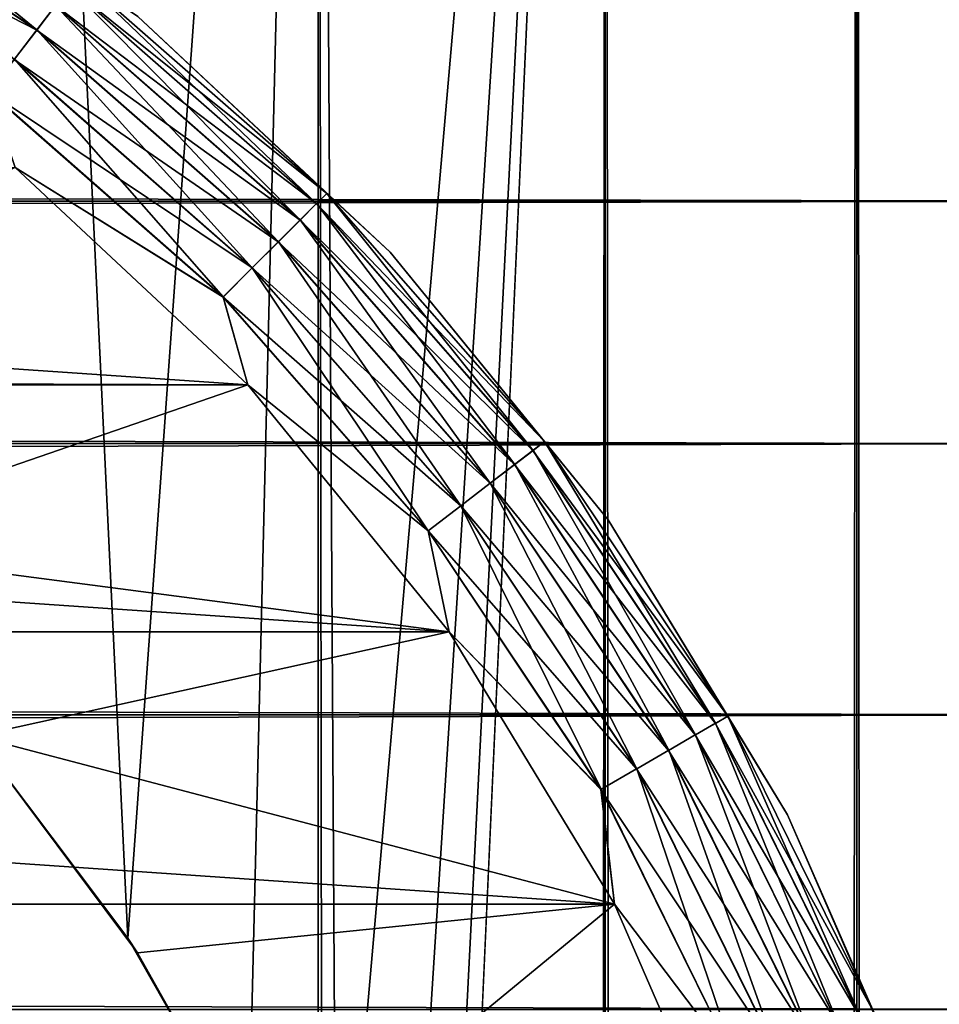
# Model space of a CAD drawing. Extents: x -265 to 265, y 0 to 1307.
# Tile 353 of 356: x 257.6 to 262.32, y 1285.01 to 1290.07. Entities that reach past the tile are written whole.
import ezdxf

# ---------------------------------------------------------------- set-up
doc = ezdxf.new("R2010")
doc.units = 0
doc.header["$LTSCALE"] = 81.481481
for name, color, linetype in [('119', 7, 'CONTINUOUS'), ('120', 7, 'CONTINUOUS'), ('126', 7, 'CONTINUOUS'), ('129', 7, 'CONTINUOUS'), ('130', 7, 'CONTINUOUS'), ('134', 7, 'CONTINUOUS'), ('138', 7, 'CONTINUOUS'), ('142', 7, 'CONTINUOUS'), ('3', 7, 'CONTINUOUS')]:
    doc.layers.add(name, color=color, linetype=linetype)

msp = doc.modelspace()

# ---------------------------------------------------------------- linework, layer by layer
at = {"layer": '119', "color": 7, "linetype": 'CONTINUOUS'}
for points in [[(257.5, 1, 12.9904), (259.1314, 1, 11.9003), (257.5, 1299, 12.9904), (257.5, 1, 12.9904)], [(257.5, 1299, 12.9904), (259.1314, 1, 11.9003), (259.1314, 1299, 11.9003), (257.5, 1299, 12.9904)], [(259.1314, 1, 11.9003), (260.6066, 1, 10.6066), (259.1314, 1299, 11.9003), (259.1314, 1, 11.9003)], [(259.1314, 1299, 11.9003), (260.6066, 1, 10.6066), (260.6066, 1299, 10.6066), (259.1314, 1299, 11.9003)], [(260.6066, 1, 10.6066), (261.9003, 1, 9.1314), (260.6066, 1299, 10.6066), (260.6066, 1, 10.6066)], [(260.6066, 1299, 10.6066), (261.9003, 1, 9.1314), (261.9003, 1299, 9.1314), (260.6066, 1299, 10.6066)], [(261.9003, 1, 9.1314), (262.9904, 1, 7.5), (261.9003, 1299, 9.1314), (261.9003, 1, 9.1314)], [(261.9003, 1299, 9.1314), (262.9904, 1, 7.5), (262.9904, 1299, 7.5), (261.9003, 1299, 9.1314)]]:
    msp.add_3dface(points, dxfattribs=at)
at = {"layer": '120', "color": 7, "linetype": 'CONTINUOUS'}
for points in [[(257.3737, 1286.379, -13.0625), (257.5, 1299, -12.9904), (258.1533, 1285.3466, -12.5906), (257.3737, 1286.379, -13.0625)], [(257.5, 1299, -12.9904), (259.1314, 1299, -11.9003), (258.1533, 1285.3466, -12.5906), (257.5, 1299, -12.9904)], [(258.1533, 1285.3466, -12.5906), (259.1314, 1299, -11.9003), (258.7723, 1284.2554, -12.1674), (258.1533, 1285.3466, -12.5906)], [(258.7723, 1284.2554, -12.1674), (259.1314, 1299, -11.9003), (259.2244, 1283.1581, -11.8284), (258.7723, 1284.2554, -12.1674)], [(259.1314, 1299, -11.9003), (260.6066, 1299, -10.6066), (259.2244, 1283.1581, -11.8284), (259.1314, 1299, -11.9003)], [(259.2244, 1283.1581, -11.8284), (260.6066, 1299, -10.6066), (259.525, 1282.0825, -11.5877), (259.2244, 1283.1581, -11.8284)], [(259.525, 1282.0825, -11.5877), (260.6066, 1299, -10.6066), (259.6951, 1281.0333, -11.4457), (259.525, 1282.0825, -11.5877)], [(259.6951, 1281.0333, -11.4457), (260.6066, 1299, -10.6066), (259.75, 1280, -11.399), (259.6951, 1281.0333, -11.4457)], [(260.6066, 1299, -10.6066), (260.6066, 1, -10.6066), (259.75, 20, -11.399), (260.6066, 1299, -10.6066)], [(259.75, 1280, -11.399), (260.6066, 1299, -10.6066), (259.75, 20, -11.399), (259.75, 1280, -11.399)], [(261.9003, 1, -9.1314), (260.6066, 1, -10.6066), (261.9003, 1299, -9.1314), (261.9003, 1, -9.1314)], [(261.9003, 1299, -9.1314), (260.6066, 1, -10.6066), (260.6066, 1299, -10.6066), (261.9003, 1299, -9.1314)], [(262.9904, 1, -7.5), (261.9003, 1, -9.1314), (262.9904, 1299, -7.5), (262.9904, 1, -7.5)], [(262.9904, 1299, -7.5), (261.9003, 1, -9.1314), (261.9003, 1299, -9.1314), (262.9904, 1299, -7.5)]]:
    msp.add_3dface(points, dxfattribs=at)
at = {"layer": '126', "color": 7, "linetype": 'CONTINUOUS'}
for points in [[(257.3737, 1286.379, -13.0625), (258.1533, 1285.3466, -12.5906), (257.3686, 1286.3849, -25), (257.3737, 1286.379, -13.0625)], [(257.3686, 1286.3849, -25), (258.1533, 1285.3466, -12.5906), (258.2022, 1285.2712, -25), (257.3686, 1286.3849, -25)], [(258.1533, 1285.3466, -12.5906), (258.7723, 1284.2554, -12.1674), (258.2022, 1285.2712, -25), (258.1533, 1285.3466, -12.5906)], [(258.2022, 1285.2712, -25), (258.7723, 1284.2554, -12.1674), (258.8689, 1284.0503, -25), (258.2022, 1285.2712, -25)]]:
    msp.add_3dface(points, dxfattribs=at)
at = {"layer": '129', "color": 7, "linetype": 'CONTINUOUS'}
for points in [[(257.573, 1289.3086, -25), (255.2712, 1288.2022, -25), (258.77, 1288.1907, -25), (257.573, 1289.3086, -25)], [(255.2712, 1288.2022, -25), (256.3849, 1287.3686, -25), (258.77, 1288.1907, -25), (255.2712, 1288.2022, -25)], [(258.77, 1288.1907, -25), (256.3849, 1287.3686, -25), (259.8036, 1286.9202, -25), (258.77, 1288.1907, -25)], [(256.3849, 1287.3686, -25), (257.3686, 1286.3849, -25), (259.8036, 1286.9202, -25), (256.3849, 1287.3686, -25)], [(259.8036, 1286.9202, -25), (257.3686, 1286.3849, -25), (260.6546, 1285.5208, -25), (259.8036, 1286.9202, -25)], [(257.3686, 1286.3849, -25), (258.2022, 1285.2712, -25), (260.6546, 1285.5208, -25), (257.3686, 1286.3849, -25)], [(258.2022, 1285.2712, -25), (258.8689, 1284.0503, -25), (260.6546, 1285.5208, -25), (258.2022, 1285.2712, -25)], [(260.6546, 1285.5208, -25), (258.8689, 1284.0503, -25), (261.3071, 1284.0186, -25), (260.6546, 1285.5208, -25)]]:
    msp.add_3dface(points, dxfattribs=at)
at = {"layer": '130', "color": 7, "linetype": 'CONTINUOUS'}
for points in [[(241.23, 1288.1907, -75), (242.427, 1289.3086, -75), (258.77, 1288.1907, -75), (241.23, 1288.1907, -75)], [(258.77, 1288.1907, -75), (242.427, 1289.3086, -75), (257.573, 1289.3086, -75), (258.77, 1288.1907, -75)], [(240.1964, 1286.9202, -75), (241.23, 1288.1907, -75), (259.8036, 1286.9202, -75), (240.1964, 1286.9202, -75)], [(259.8036, 1286.9202, -75), (241.23, 1288.1907, -75), (258.77, 1288.1907, -75), (259.8036, 1286.9202, -75)], [(239.3454, 1285.5208, -75), (240.1964, 1286.9202, -75), (260.6546, 1285.5208, -75), (239.3454, 1285.5208, -75)], [(260.6546, 1285.5208, -75), (240.1964, 1286.9202, -75), (259.8036, 1286.9202, -75), (260.6546, 1285.5208, -75)], [(238.6929, 1284.0186, -75), (239.3454, 1285.5208, -75), (261.3071, 1284.0186, -75), (238.6929, 1284.0186, -75)], [(261.3071, 1284.0186, -75), (239.3454, 1285.5208, -75), (260.6546, 1285.5208, -75), (261.3071, 1284.0186, -75)]]:
    msp.add_3dface(points, dxfattribs=at)
at = {"layer": '134', "color": 7, "linetype": 'CONTINUOUS'}
for points in [[(259.5009, 1288.8732, -74), (258.2041, 1290.0842, -74), (259.5009, 1288.8732, -26), (259.5009, 1288.8732, -74)], [(259.5009, 1288.8732, -26), (258.2041, 1290.0842, -74), (258.2041, 1290.0842, -26), (259.5009, 1288.8732, -26)], [(260.6206, 1287.4968, -74), (259.5009, 1288.8732, -74), (260.6206, 1287.4968, -26), (260.6206, 1287.4968, -74)], [(260.6206, 1287.4968, -26), (259.5009, 1288.8732, -74), (259.5009, 1288.8732, -26), (260.6206, 1287.4968, -26)], [(261.5425, 1285.9808, -74), (260.6206, 1287.4968, -74), (261.5425, 1285.9808, -26), (261.5425, 1285.9808, -74)], [(261.5425, 1285.9808, -26), (260.6206, 1287.4968, -74), (260.6206, 1287.4968, -26), (261.5425, 1285.9808, -26)], [(262.2494, 1284.3534, -74), (261.5425, 1285.9808, -74), (262.2494, 1284.3534, -26), (262.2494, 1284.3534, -74)], [(262.2494, 1284.3534, -26), (261.5425, 1285.9808, -74), (261.5425, 1285.9808, -26), (262.2494, 1284.3534, -26)]]:
    msp.add_3dface(points, dxfattribs=at)
at = {"layer": '138', "color": 7, "linetype": 'CONTINUOUS'}
for points in [[(257.6844, 1290.0145, -74.7823), (256.2165, 1290.7674, -74.9014), (256.3115, 1290.9318, -74.7823), (257.6844, 1290.0145, -74.7823)], [(257.6844, 1290.0145, -74.7823), (256.3115, 1290.9318, -74.7823), (257.7809, 1290.1403, -74.6238), (257.6844, 1290.0145, -74.7823)], [(257.5688, 1289.8638, -74.9014), (256.2165, 1290.7674, -74.9014), (257.6844, 1290.0145, -74.7823), (257.5688, 1289.8638, -74.9014)], [(259.1747, 1289.1747, -74.2225), (257.8536, 1290.2349, -74.4341), (257.8986, 1290.2937, -74.2225), (259.1747, 1289.1747, -74.2225)], [(258.2041, 1290.0842, -74), (259.1747, 1289.1747, -74.2225), (257.8986, 1290.2937, -74.2225), (258.2041, 1290.0842, -74)], [(259.1223, 1289.1223, -74.4341), (257.7809, 1290.1403, -74.6238), (257.8536, 1290.2349, -74.4341), (259.1223, 1289.1223, -74.4341)], [(259.1223, 1289.1223, -74.4341), (257.8536, 1290.2349, -74.4341), (259.1747, 1289.1747, -74.2225), (259.1223, 1289.1223, -74.4341)], [(259.0379, 1289.0379, -74.6238), (257.6844, 1290.0145, -74.7823), (257.7809, 1290.1403, -74.6238), (259.0379, 1289.0379, -74.6238)], [(259.0379, 1289.0379, -74.6238), (257.7809, 1290.1403, -74.6238), (259.1223, 1289.1223, -74.4341), (259.0379, 1289.0379, -74.6238)], [(258.2041, 1290.0842, -74), (259.5009, 1288.8732, -74), (259.1747, 1289.1747, -74.2225), (258.2041, 1290.0842, -74)], [(258.9258, 1288.9258, -74.7823), (257.5688, 1289.8638, -74.9014), (257.6844, 1290.0145, -74.7823), (258.9258, 1288.9258, -74.7823)], [(258.9258, 1288.9258, -74.7823), (257.6844, 1290.0145, -74.7823), (259.0379, 1289.0379, -74.6238), (258.9258, 1288.9258, -74.7823)], [(258.7915, 1288.7915, -74.9014), (257.4399, 1289.6959, -74.9752), (257.5688, 1289.8638, -74.9014), (258.7915, 1288.7915, -74.9014)], [(258.7915, 1288.7915, -74.9014), (257.5688, 1289.8638, -74.9014), (258.9258, 1288.9258, -74.7823), (258.7915, 1288.7915, -74.9014)], [(258.6419, 1288.6419, -74.9752), (257.573, 1289.3086, -75), (257.4399, 1289.6959, -74.9752), (258.6419, 1288.6419, -74.9752)], [(258.6419, 1288.6419, -74.9752), (257.4399, 1289.6959, -74.9752), (258.7915, 1288.7915, -74.9014), (258.6419, 1288.6419, -74.9752)], [(258.77, 1288.1907, -75), (257.573, 1289.3086, -75), (258.6419, 1288.6419, -74.9752), (258.77, 1288.1907, -75)], [(260.2937, 1287.8986, -74.2225), (259.1223, 1289.1223, -74.4341), (259.1747, 1289.1747, -74.2225), (260.2937, 1287.8986, -74.2225)], [(259.5009, 1288.8732, -74), (260.2937, 1287.8986, -74.2225), (259.1747, 1289.1747, -74.2225), (259.5009, 1288.8732, -74)], [(260.2349, 1287.8536, -74.4341), (259.0379, 1289.0379, -74.6238), (259.1223, 1289.1223, -74.4341), (260.2349, 1287.8536, -74.4341)], [(260.2349, 1287.8536, -74.4341), (259.1223, 1289.1223, -74.4341), (260.2937, 1287.8986, -74.2225), (260.2349, 1287.8536, -74.4341)], [(260.1403, 1287.7809, -74.6238), (258.9258, 1288.9258, -74.7823), (259.0379, 1289.0379, -74.6238), (260.1403, 1287.7809, -74.6238)], [(260.1403, 1287.7809, -74.6238), (259.0379, 1289.0379, -74.6238), (260.2349, 1287.8536, -74.4341), (260.1403, 1287.7809, -74.6238)], [(260.0145, 1287.6844, -74.7823), (258.7915, 1288.7915, -74.9014), (258.9258, 1288.9258, -74.7823), (260.0145, 1287.6844, -74.7823)], [(260.0145, 1287.6844, -74.7823), (258.9258, 1288.9258, -74.7823), (260.1403, 1287.7809, -74.6238), (260.0145, 1287.6844, -74.7823)], [(259.5009, 1288.8732, -74), (260.6206, 1287.4968, -74), (260.2937, 1287.8986, -74.2225), (259.5009, 1288.8732, -74)], [(259.8638, 1287.5688, -74.9014), (258.6419, 1288.6419, -74.9752), (258.7915, 1288.7915, -74.9014), (259.8638, 1287.5688, -74.9014)], [(259.8638, 1287.5688, -74.9014), (258.7915, 1288.7915, -74.9014), (260.0145, 1287.6844, -74.7823), (259.8638, 1287.5688, -74.9014)], [(259.6959, 1287.4399, -74.9752), (258.77, 1288.1907, -75), (258.6419, 1288.6419, -74.9752), (259.6959, 1287.4399, -74.9752)], [(259.6959, 1287.4399, -74.9752), (258.6419, 1288.6419, -74.9752), (259.8638, 1287.5688, -74.9014), (259.6959, 1287.4399, -74.9752)], [(259.8036, 1286.9202, -75), (258.77, 1288.1907, -75), (259.6959, 1287.4399, -74.9752), (259.8036, 1286.9202, -75)], [(261.2366, 1286.4875, -74.2225), (260.2349, 1287.8536, -74.4341), (260.2937, 1287.8986, -74.2225), (261.2366, 1286.4875, -74.2225)], [(260.6206, 1287.4968, -74), (261.2366, 1286.4875, -74.2225), (260.2937, 1287.8986, -74.2225), (260.6206, 1287.4968, -74)], [(261.1725, 1286.4504, -74.4341), (260.1403, 1287.7809, -74.6238), (260.2349, 1287.8536, -74.4341), (261.1725, 1286.4504, -74.4341)], [(261.1725, 1286.4504, -74.4341), (260.2349, 1287.8536, -74.4341), (261.2366, 1286.4875, -74.2225), (261.1725, 1286.4504, -74.4341)], [(261.0691, 1286.3908, -74.6238), (260.0145, 1287.6844, -74.7823), (260.1403, 1287.7809, -74.6238), (261.0691, 1286.3908, -74.6238)], [(261.0691, 1286.3908, -74.6238), (260.1403, 1287.7809, -74.6238), (261.1725, 1286.4504, -74.4341), (261.0691, 1286.3908, -74.6238)], [(260.9318, 1286.3115, -74.7823), (259.8638, 1287.5688, -74.9014), (260.0145, 1287.6844, -74.7823), (260.9318, 1286.3115, -74.7823)], [(260.9318, 1286.3115, -74.7823), (260.0145, 1287.6844, -74.7823), (261.0691, 1286.3908, -74.6238), (260.9318, 1286.3115, -74.7823)], [(260.7674, 1286.2165, -74.9014), (259.6959, 1287.4399, -74.9752), (259.8638, 1287.5688, -74.9014), (260.7674, 1286.2165, -74.9014)], [(260.7674, 1286.2165, -74.9014), (259.8638, 1287.5688, -74.9014), (260.9318, 1286.3115, -74.7823), (260.7674, 1286.2165, -74.9014)], [(260.6206, 1287.4968, -74), (261.5425, 1285.9808, -74), (261.2366, 1286.4875, -74.2225), (260.6206, 1287.4968, -74)], [(260.5841, 1286.1107, -74.9752), (259.8036, 1286.9202, -75), (259.6959, 1287.4399, -74.9752), (260.5841, 1286.1107, -74.9752)], [(260.5841, 1286.1107, -74.9752), (259.6959, 1287.4399, -74.9752), (260.7674, 1286.2165, -74.9014), (260.5841, 1286.1107, -74.9752)], [(260.6546, 1285.5208, -75), (259.8036, 1286.9202, -75), (260.5841, 1286.1107, -74.9752), (260.6546, 1285.5208, -75)], [(261.9873, 1284.9653, -74.2225), (261.1725, 1286.4504, -74.4341), (261.2366, 1286.4875, -74.2225), (261.9873, 1284.9653, -74.2225)], [(261.5425, 1285.9808, -74), (261.9873, 1284.9653, -74.2225), (261.2366, 1286.4875, -74.2225), (261.5425, 1285.9808, -74)], [(261.9189, 1284.9369, -74.4341), (261.0691, 1286.3908, -74.6238), (261.1725, 1286.4504, -74.4341), (261.9189, 1284.9369, -74.4341)], [(261.9189, 1284.9369, -74.4341), (261.1725, 1286.4504, -74.4341), (261.9873, 1284.9653, -74.2225), (261.9189, 1284.9369, -74.4341)], [(261.8086, 1284.8913, -74.6238), (260.9318, 1286.3115, -74.7823), (261.0691, 1286.3908, -74.6238), (261.8086, 1284.8913, -74.6238)], [(261.8086, 1284.8913, -74.6238), (261.0691, 1286.3908, -74.6238), (261.9189, 1284.9369, -74.4341), (261.8086, 1284.8913, -74.6238)], [(261.6621, 1284.8306, -74.7823), (260.7674, 1286.2165, -74.9014), (260.9318, 1286.3115, -74.7823), (261.6621, 1284.8306, -74.7823)], [(261.6621, 1284.8306, -74.7823), (260.9318, 1286.3115, -74.7823), (261.8086, 1284.8913, -74.6238), (261.6621, 1284.8306, -74.7823)], [(261.4867, 1284.7579, -74.9014), (260.5841, 1286.1107, -74.9752), (260.7674, 1286.2165, -74.9014), (261.4867, 1284.7579, -74.9014)], [(261.4867, 1284.7579, -74.9014), (260.7674, 1286.2165, -74.9014), (261.6621, 1284.8306, -74.7823), (261.4867, 1284.7579, -74.9014)], [(261.2911, 1284.6769, -74.9752), (260.6546, 1285.5208, -75), (260.5841, 1286.1107, -74.9752), (261.2911, 1284.6769, -74.9752)], [(261.2911, 1284.6769, -74.9752), (260.5841, 1286.1107, -74.9752), (261.4867, 1284.7579, -74.9014), (261.2911, 1284.6769, -74.9752)], [(261.5425, 1285.9808, -74), (262.2494, 1284.3534, -74), (261.9873, 1284.9653, -74.2225), (261.5425, 1285.9808, -74)], [(261.3071, 1284.0186, -75), (260.6546, 1285.5208, -75), (261.2911, 1284.6769, -74.9752), (261.3071, 1284.0186, -75)]]:
    msp.add_3dface(points, dxfattribs=at)
at = {"layer": '142', "color": 7, "linetype": 'CONTINUOUS'}
for points in [[(256.3119, 1290.9326, -25.2184), (257.6849, 1290.0152, -25.2184), (256.3911, 1291.0698, -25.377), (256.3119, 1290.9326, -25.2184)], [(256.3911, 1291.0698, -25.377), (257.6849, 1290.0152, -25.2184), (257.7813, 1290.1408, -25.377), (256.3911, 1291.0698, -25.377)], [(256.3119, 1290.9326, -25.2184), (257.5694, 1289.8646, -25.0991), (257.6849, 1290.0152, -25.2184), (256.3119, 1290.9326, -25.2184)], [(257.8538, 1290.2353, -25.5669), (259.1226, 1289.1226, -25.5669), (257.8988, 1290.2939, -25.7786), (257.8538, 1290.2353, -25.5669)], [(258.2041, 1290.0842, -26), (257.8988, 1290.2939, -25.7786), (259.1748, 1289.1748, -25.7786), (258.2041, 1290.0842, -26)], [(257.8988, 1290.2939, -25.7786), (259.1226, 1289.1226, -25.5669), (259.1748, 1289.1748, -25.7786), (257.8988, 1290.2939, -25.7786)], [(257.7813, 1290.1408, -25.377), (259.0384, 1289.0384, -25.377), (257.8538, 1290.2353, -25.5669), (257.7813, 1290.1408, -25.377)], [(257.8538, 1290.2353, -25.5669), (259.0384, 1289.0384, -25.377), (259.1226, 1289.1226, -25.5669), (257.8538, 1290.2353, -25.5669)], [(257.6849, 1290.0152, -25.2184), (258.9264, 1288.9264, -25.2184), (257.7813, 1290.1408, -25.377), (257.6849, 1290.0152, -25.2184)], [(257.7813, 1290.1408, -25.377), (258.9264, 1288.9264, -25.2184), (259.0384, 1289.0384, -25.377), (257.7813, 1290.1408, -25.377)], [(259.5009, 1288.8732, -26), (258.2041, 1290.0842, -26), (259.1748, 1289.1748, -25.7786), (259.5009, 1288.8732, -26)], [(257.5694, 1289.8646, -25.0991), (258.7922, 1288.7922, -25.0991), (257.6849, 1290.0152, -25.2184), (257.5694, 1289.8646, -25.0991)], [(257.6849, 1290.0152, -25.2184), (258.7922, 1288.7922, -25.0991), (258.9264, 1288.9264, -25.2184), (257.6849, 1290.0152, -25.2184)], [(257.4406, 1289.6968, -25.0251), (258.6426, 1288.6426, -25.0251), (257.5694, 1289.8646, -25.0991), (257.4406, 1289.6968, -25.0251)], [(257.5694, 1289.8646, -25.0991), (258.6426, 1288.6426, -25.0251), (258.7922, 1288.7922, -25.0991), (257.5694, 1289.8646, -25.0991)], [(257.4406, 1289.6968, -25.0251), (257.573, 1289.3086, -25), (258.6426, 1288.6426, -25.0251), (257.4406, 1289.6968, -25.0251)], [(257.573, 1289.3086, -25), (258.77, 1288.1907, -25), (258.6426, 1288.6426, -25.0251), (257.573, 1289.3086, -25)], [(259.1226, 1289.1226, -25.5669), (260.2353, 1287.8538, -25.5669), (259.1748, 1289.1748, -25.7786), (259.1226, 1289.1226, -25.5669)], [(259.5009, 1288.8732, -26), (259.1748, 1289.1748, -25.7786), (260.2939, 1287.8988, -25.7786), (259.5009, 1288.8732, -26)], [(259.1748, 1289.1748, -25.7786), (260.2353, 1287.8538, -25.5669), (260.2939, 1287.8988, -25.7786), (259.1748, 1289.1748, -25.7786)], [(259.0384, 1289.0384, -25.377), (260.1408, 1287.7813, -25.377), (259.1226, 1289.1226, -25.5669), (259.0384, 1289.0384, -25.377)], [(259.1226, 1289.1226, -25.5669), (260.1408, 1287.7813, -25.377), (260.2353, 1287.8538, -25.5669), (259.1226, 1289.1226, -25.5669)], [(258.9264, 1288.9264, -25.2184), (260.0152, 1287.6849, -25.2184), (259.0384, 1289.0384, -25.377), (258.9264, 1288.9264, -25.2184)], [(259.0384, 1289.0384, -25.377), (260.0152, 1287.6849, -25.2184), (260.1408, 1287.7813, -25.377), (259.0384, 1289.0384, -25.377)], [(258.7922, 1288.7922, -25.0991), (259.8646, 1287.5694, -25.0991), (258.9264, 1288.9264, -25.2184), (258.7922, 1288.7922, -25.0991)], [(258.9264, 1288.9264, -25.2184), (259.8646, 1287.5694, -25.0991), (260.0152, 1287.6849, -25.2184), (258.9264, 1288.9264, -25.2184)], [(260.6206, 1287.4968, -26), (259.5009, 1288.8732, -26), (260.2939, 1287.8988, -25.7786), (260.6206, 1287.4968, -26)], [(258.6426, 1288.6426, -25.0251), (259.6968, 1287.4406, -25.0251), (258.7922, 1288.7922, -25.0991), (258.6426, 1288.6426, -25.0251)], [(258.7922, 1288.7922, -25.0991), (259.6968, 1287.4406, -25.0251), (259.8646, 1287.5694, -25.0991), (258.7922, 1288.7922, -25.0991)], [(258.6426, 1288.6426, -25.0251), (258.77, 1288.1907, -25), (259.6968, 1287.4406, -25.0251), (258.6426, 1288.6426, -25.0251)], [(258.77, 1288.1907, -25), (259.8036, 1286.9202, -25), (259.6968, 1287.4406, -25.0251), (258.77, 1288.1907, -25)], [(260.2353, 1287.8538, -25.5669), (261.1729, 1286.4507, -25.5669), (260.2939, 1287.8988, -25.7786), (260.2353, 1287.8538, -25.5669)], [(260.6206, 1287.4968, -26), (260.2939, 1287.8988, -25.7786), (261.2368, 1286.4876, -25.7786), (260.6206, 1287.4968, -26)], [(260.2939, 1287.8988, -25.7786), (261.1729, 1286.4507, -25.5669), (261.2368, 1286.4876, -25.7786), (260.2939, 1287.8988, -25.7786)], [(260.1408, 1287.7813, -25.377), (261.0698, 1286.3911, -25.377), (260.2353, 1287.8538, -25.5669), (260.1408, 1287.7813, -25.377)], [(260.2353, 1287.8538, -25.5669), (261.0698, 1286.3911, -25.377), (261.1729, 1286.4507, -25.5669), (260.2353, 1287.8538, -25.5669)], [(260.0152, 1287.6849, -25.2184), (260.9326, 1286.3119, -25.2184), (260.1408, 1287.7813, -25.377), (260.0152, 1287.6849, -25.2184)], [(260.1408, 1287.7813, -25.377), (260.9326, 1286.3119, -25.2184), (261.0698, 1286.3911, -25.377), (260.1408, 1287.7813, -25.377)], [(259.8646, 1287.5694, -25.0991), (260.7682, 1286.217, -25.0991), (260.0152, 1287.6849, -25.2184), (259.8646, 1287.5694, -25.0991)], [(260.0152, 1287.6849, -25.2184), (260.7682, 1286.217, -25.0991), (260.9326, 1286.3119, -25.2184), (260.0152, 1287.6849, -25.2184)], [(259.6968, 1287.4406, -25.0251), (260.585, 1286.1113, -25.0251), (259.8646, 1287.5694, -25.0991), (259.6968, 1287.4406, -25.0251)], [(259.8646, 1287.5694, -25.0991), (260.585, 1286.1113, -25.0251), (260.7682, 1286.217, -25.0991), (259.8646, 1287.5694, -25.0991)], [(261.5425, 1285.9808, -26), (260.6206, 1287.4968, -26), (261.2368, 1286.4876, -25.7786), (261.5425, 1285.9808, -26)], [(259.6968, 1287.4406, -25.0251), (259.8036, 1286.9202, -25), (260.585, 1286.1113, -25.0251), (259.6968, 1287.4406, -25.0251)], [(259.8036, 1286.9202, -25), (260.6546, 1285.5208, -25), (260.585, 1286.1113, -25.0251), (259.8036, 1286.9202, -25)], [(261.1729, 1286.4507, -25.5669), (261.9193, 1284.9371, -25.5669), (261.2368, 1286.4876, -25.7786), (261.1729, 1286.4507, -25.5669)], [(261.5425, 1285.9808, -26), (261.2368, 1286.4876, -25.7786), (261.9875, 1284.9654, -25.7786), (261.5425, 1285.9808, -26)], [(261.2368, 1286.4876, -25.7786), (261.9193, 1284.9371, -25.5669), (261.9875, 1284.9654, -25.7786), (261.2368, 1286.4876, -25.7786)], [(261.0698, 1286.3911, -25.377), (261.8093, 1284.8916, -25.377), (261.1729, 1286.4507, -25.5669), (261.0698, 1286.3911, -25.377)], [(261.1729, 1286.4507, -25.5669), (261.8093, 1284.8916, -25.377), (261.9193, 1284.9371, -25.5669), (261.1729, 1286.4507, -25.5669)], [(260.9326, 1286.3119, -25.2184), (261.6629, 1284.8309, -25.2184), (261.0698, 1286.3911, -25.377), (260.9326, 1286.3119, -25.2184)], [(261.0698, 1286.3911, -25.377), (261.6629, 1284.8309, -25.2184), (261.8093, 1284.8916, -25.377), (261.0698, 1286.3911, -25.377)], [(260.7682, 1286.217, -25.0991), (261.4876, 1284.7583, -25.0991), (260.9326, 1286.3119, -25.2184), (260.7682, 1286.217, -25.0991)], [(260.9326, 1286.3119, -25.2184), (261.4876, 1284.7583, -25.0991), (261.6629, 1284.8309, -25.2184), (260.9326, 1286.3119, -25.2184)], [(260.585, 1286.1113, -25.0251), (261.2921, 1284.6774, -25.0251), (260.7682, 1286.217, -25.0991), (260.585, 1286.1113, -25.0251)], [(260.7682, 1286.217, -25.0991), (261.2921, 1284.6774, -25.0251), (261.4876, 1284.7583, -25.0991), (260.7682, 1286.217, -25.0991)], [(260.585, 1286.1113, -25.0251), (260.6546, 1285.5208, -25), (261.2921, 1284.6774, -25.0251), (260.585, 1286.1113, -25.0251)], [(262.2494, 1284.3534, -26), (261.5425, 1285.9808, -26), (261.9875, 1284.9654, -25.7786), (262.2494, 1284.3534, -26)], [(260.6546, 1285.5208, -25), (261.3071, 1284.0186, -25), (261.2921, 1284.6774, -25.0251), (260.6546, 1285.5208, -25)]]:
    msp.add_3dface(points, dxfattribs=at)
at = {"layer": '3', "color": 7, "linetype": 'CONTINUOUS'}
for points in [[(-263, 1290.2121, 34.7085), (-263, 1289.1354, 36.0319), (263, 1290.2121, 34.7085), (-263, 1290.2121, 34.7085)], [(263, 1290.2121, 34.7085), (-263, 1289.1354, 36.0319), (263, 1289.1354, 36.0319), (263, 1290.2121, 34.7085)], [(-263, 1289.1354, 18.9681), (-263, 1290.2121, 20.2915), (263, 1289.1354, 18.9681), (-263, 1289.1354, 18.9681)], [(263, 1289.1354, 18.9681), (-263, 1290.2121, 20.2915), (263, 1290.2121, 20.2915), (263, 1289.1354, 18.9681)], [(-263, 1289.1354, 36.0319), (-263, 1287.8886, 37.1964), (263, 1289.1354, 36.0319), (-263, 1289.1354, 36.0319)], [(263, 1289.1354, 36.0319), (-263, 1287.8886, 37.1964), (263, 1287.8886, 37.1964), (263, 1289.1354, 36.0319)], [(-263, 1287.8886, 17.8036), (-263, 1289.1354, 18.9681), (263, 1287.8886, 17.8036), (-263, 1287.8886, 17.8036)], [(263, 1287.8886, 17.8036), (-263, 1289.1354, 18.9681), (263, 1289.1354, 18.9681), (263, 1287.8886, 17.8036)], [(-263, 1287.8886, 37.1964), (-263, 1286.4948, 38.1802), (263, 1287.8886, 37.1964), (-263, 1287.8886, 37.1964)], [(263, 1287.8886, 37.1964), (-263, 1286.4948, 38.1802), (263, 1286.4948, 38.1802), (263, 1287.8886, 37.1964)], [(-263, 1286.4948, 16.8198), (-263, 1287.8886, 17.8036), (263, 1286.4948, 16.8198), (-263, 1286.4948, 16.8198)], [(263, 1286.4948, 16.8198), (-263, 1287.8886, 17.8036), (263, 1287.8886, 17.8036), (263, 1286.4948, 16.8198)], [(-263, 1286.4948, 38.1802), (-263, 1284.98, 38.9651), (263, 1286.4948, 38.1802), (-263, 1286.4948, 38.1802)], [(263, 1286.4948, 38.1802), (-263, 1284.98, 38.9651), (263, 1284.98, 38.9651), (263, 1286.4948, 38.1802)], [(-263, 1284.98, 16.0349), (-263, 1286.4948, 16.8198), (263, 1284.98, 16.0349), (-263, 1284.98, 16.0349)], [(263, 1284.98, 16.0349), (-263, 1286.4948, 16.8198), (263, 1286.4948, 16.8198), (263, 1284.98, 16.0349)]]:
    msp.add_3dface(points, dxfattribs=at)

doc.saveas('drawing.dxf')
